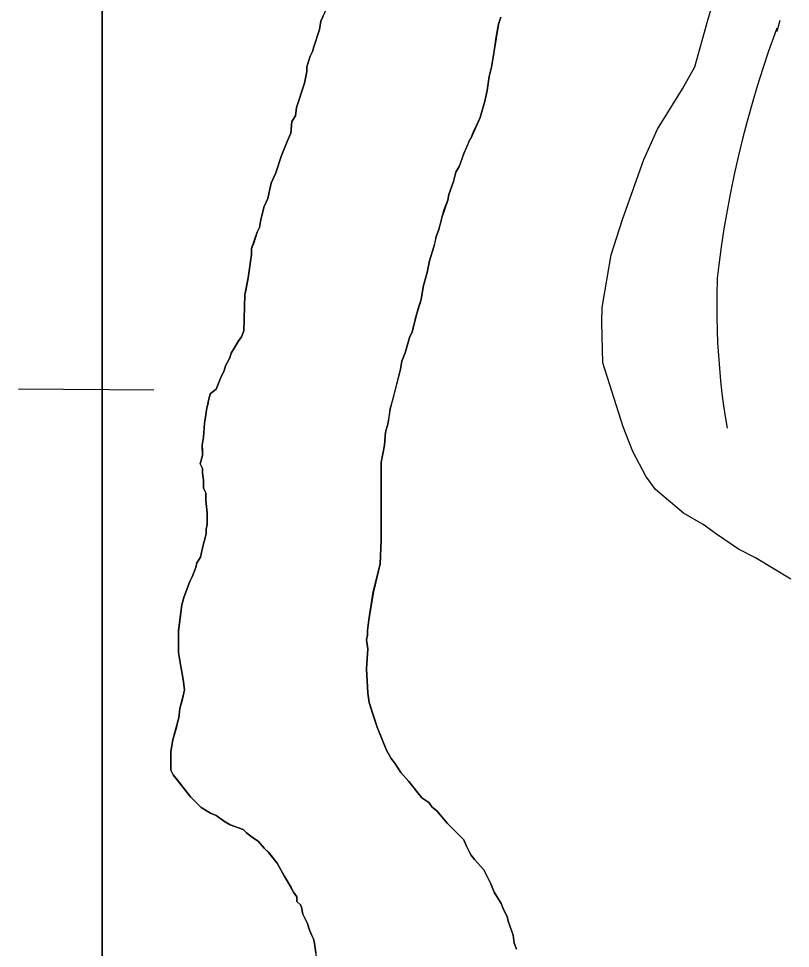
# Model space of a CAD drawing. Extents: x 3172231 to 3210228, y 940198 to 965780.
# Drawn here: x 3177710.7 to 3177893.1, y 961725.6 to 961945.4 of the extents above; entities that cross this region are included whole.
import ezdxf

# ---------------------------------------------------------------- set-up
doc = ezdxf.new("R2010")
doc.units = 0
for name, color, linetype in [('V-ROAD-CNTR', 7, 'Continuous'), ('V-SITE-VEGE', 7, 'Continuous'), ('V-TOPO-SHOR', 7, 'Continuous'), ('V-WETL-SWMP', 7, 'Continuous')]:
    doc.layers.add(name, color=color, linetype=linetype)

msp = doc.modelspace()

# ---------------------------------------------------------------- linework, layer by layer
at = {"layer": 'V-ROAD-CNTR'}
msp.add_lwpolyline([(3177890.616, 961944.877), (3177889.946, 961942.296), (3177889.946, 961943.109), (3177889.429, 961941.735), (3177887.971, 961937.653), (3177886.589, 961933.547), (3177885.277, 961929.419), (3177884.04, 961925.269), (3177882.871, 961921.097), (3177881.779, 961916.905), (3177880.758, 961912.698), (3177879.81, 961908.467), (3177878.939, 961904.227), (3177878.139, 961899.971), (3177877.415, 961895.698), (3177876.766, 961891.417), (3177876.194, 961887.149), (3177875.813, 961883.966), (3177875.813, 961883.287), (3177875.737, 961880.646), (3177875.703, 961877.656), (3177875.722, 961874.665), (3177875.793, 961871.673), (3177875.917, 961868.685), (3177876.093, 961865.699), (3177876.321, 961862.724), (3177876.599, 961859.747), (3177876.933, 961856.77), (3177877.316, 961853.808), (3177877.75, 961850.856), (3177878.13, 961848.545)], dxfattribs=at)
at = {"layer": 'V-SITE-VEGE'}
msp.add_line((3177730.448, 961606.303), (3177730.448, 963095.569), dxfattribs=at)
for points in [[(3177730.448, 963095.569), (3177730.448, 961606.303)], [(3177760.642, 961865.201), (3177760.914, 961866.303), (3177762.559, 961869.061), (3177763.38, 961870.165), (3177763.927, 961871.544), (3177764.175, 961880.08), (3177764.933, 961884.102), (3177765.739, 961889.609), (3177765.735, 961890.985), (3177767.099, 961894.844), (3177767.646, 961895.948), (3177767.916, 961897.875), (3177768.734, 961900.906), (3177769.553, 961902.835), (3177770.368, 961906.417), (3177771.46, 961908.897), (3177772.823, 961913.032), (3177775.009, 961918.271), (3177775.277, 961921.023), (3177776.098, 961922.404), (3177776.367, 961924.331), (3177778.275, 961930.119), (3177778.818, 961932.873), (3177778.814, 961933.975), (3177779.631, 961936.455), (3177780.18, 961937.559), (3177780.448, 961938.661), (3177781.814, 961942.794), (3177782.082, 961944.723), (3177783.999, 961948.858)], [(3177848.571, 961873.565), (3177848.602, 961877.043), (3177850.744, 961889.488), (3177853.427, 961897.873), (3177858.481, 961912.031), (3177861.735, 961919.25), (3177867.619, 961928.763), (3177870.564, 961933.954), (3177873.563, 961944.944), (3177874.759, 961948.989)], [(3177824.65, 961945.681), (3177824.105, 961944.024), (3177822.485, 961933.834), (3177821.943, 961931.63), (3177821.402, 961928.327), (3177820.859, 961925.844), (3177819.772, 961921.988), (3177817.585, 961917.024), (3177817.31, 961916.747), (3177815.944, 961913.44), (3177814.853, 961910.409), (3177814.031, 961909.028), (3177813.487, 961906.823), (3177812.397, 961903.794), (3177812.125, 961902.415), (3177810.761, 961898.557), (3177809.946, 961895.251), (3177809.399, 961893.873), (3177808.856, 961891.393), (3177807.766, 961888.085), (3177807.224, 961885.331), (3177806.409, 961882.3), (3177805.868, 961878.994), (3177804.776, 961875.689), (3177803.691, 961871.279), (3177803.144, 961870.178), (3177802.055, 961866.319), (3177801.235, 961864.388), (3177800.967, 961862.461), (3177798.518, 961853.093), (3177797.977, 961849.511), (3177797.432, 961847.582), (3177797.168, 961844.553), (3177796.355, 961840.422), (3177796.414, 961821.978), (3177796.156, 961816.471), (3177794.526, 961809.858), (3177793.445, 961803.247), (3177793.177, 961800.769), (3177793.181, 961799.667), (3177792.908, 961798.565), (3177793.191, 961796.364), (3177792.931, 961791.682), (3177793.226, 961785.9), (3177793.506, 961783.701), (3177795.454, 961777.925), (3177797.674, 961772.427), (3177798.78, 961770.501), (3177799.609, 961769.404), (3177800.994, 961767.206), (3177802.927, 961765.011), (3177805.968, 961761.165), (3177807.623, 961760.069), (3177808.453, 961758.969), (3177809.556, 961758.148), (3177812.045, 961755.125), (3177815.909, 961751.285), (3177816.464, 961749.911), (3177817.572, 961747.711), (3177818.404, 961746.614), (3177820.614, 961744.144), (3177822.274, 961740.844), (3177823.106, 961738.919), (3177824.769, 961736.173), (3177825.324, 961734.797), (3177826.153, 961733.15), (3177826.434, 961732.048), (3177827.544, 961728.749), (3177827.827, 961726.822), (3177828.382, 961725.448)], [(3177893.248, 961812.866), (3177884.886, 961817.868), (3177880.845, 961819.934), (3177875.66, 961823.461), (3177872.491, 961825.808), (3177867.877, 961828.458), (3177861.258, 961834.026), (3177858.969, 961837.236), (3177855.833, 961843.06), (3177853.566, 961848.878), (3177848.774, 961863.997), (3177848.571, 961873.565)], [(3177781.474, 961721.007), (3177780.63, 961726.787), (3177780.352, 961727.887), (3177779.242, 961730.361), (3177778.963, 961731.463), (3177777.853, 961733.66), (3177777.575, 961735.313), (3177777.296, 961735.864), (3177776.469, 961736.685), (3177776.465, 961737.787), (3177775.635, 961738.884), (3177771.761, 961745.756), (3177769.825, 961748.225), (3177768.719, 961749.323), (3177767.339, 961750.972), (3177765.959, 961751.793), (3177764.578, 961752.889), (3177763.749, 961753.712), (3177760.72, 961754.804), (3177759.339, 961755.627), (3177757.408, 961756.997), (3177756.03, 961757.544), (3177753.822, 961758.912), (3177751.338, 961761.382), (3177747.191, 961766.598), (3177746.638, 961767.7), (3177746.623, 961772.103), (3177747.164, 961774.858), (3177748.526, 961780.094), (3177748.792, 961782.298), (3177749.609, 961785.329), (3177749.88, 961786.705), (3177749.597, 961789.183), (3177748.477, 961795.512), (3177748.458, 961800.74), (3177749.265, 961806.8), (3177749.81, 961808.729), (3177751.174, 961812.313), (3177751.723, 961813.415), (3177752.54, 961815.621), (3177752.812, 961816.723), (3177753.636, 961818.101), (3177754.994, 961823.612), (3177754.99, 961824.714), (3177755.262, 961825.816), (3177755.254, 961828.568), (3177754.971, 961830.77), (3177754.963, 961833.248), (3177754.41, 961834.348), (3177754.404, 961836.273), (3177754.121, 961837.926), (3177754.119, 961839.028), (3177753.564, 961840.125), (3177754.109, 961842.052), (3177754.101, 961844.533), (3177754.371, 961846.462), (3177754.635, 961849.765), (3177754.903, 961851.692), (3177755.444, 961854.723), (3177755.989, 961856.653), (3177757.361, 961857.759), (3177758.455, 961860.511), (3177759.278, 961862.17), (3177759.546, 961863.272), (3177760.642, 961865.201)]]:
    msp.add_lwpolyline(points, dxfattribs=at)
at = {"layer": 'V-TOPO-SHOR'}
for points in [[(3177754.963, 961833.248), (3177754.41, 961834.348), (3177754.404, 961836.273), (3177754.121, 961837.926), (3177754.119, 961839.028), (3177753.564, 961840.125), (3177754.109, 961842.055), (3177754.105, 961843.156), (3177754.101, 961844.533), (3177754.371, 961846.462), (3177754.635, 961849.765), (3177754.903, 961851.692), (3177755.174, 961853.345), (3177755.446, 961854.449), (3177755.444, 961854.723), (3177755.989, 961856.653), (3177757.361, 961857.759), (3177758.455, 961860.513), (3177759.276, 961862.17), (3177759.546, 961863.272), (3177760.642, 961865.201), (3177760.914, 961866.303), (3177762.557, 961869.061), (3177763.38, 961870.165), (3177763.927, 961871.544), (3177764.175, 961880.08), (3177764.392, 961881.071), (3177764.933, 961884.1), (3177765.469, 961887.956), (3177765.739, 961889.609), (3177765.737, 961890.434), (3177765.735, 961890.985), (3177766.282, 961892.364), (3177767.099, 961894.844), (3177767.646, 961895.948), (3177767.916, 961897.875), (3177768.734, 961900.906), (3177769.553, 961902.835), (3177770.096, 961905.041), (3177770.368, 961906.417), (3177771.46, 961908.897), (3177772.823, 961913.032), (3177774.19, 961916.34), (3177775.009, 961918.271), (3177775.277, 961921.023), (3177776.098, 961922.404), (3177776.367, 961924.331), (3177778.275, 961930.119), (3177778.818, 961932.873), (3177778.814, 961933.975), (3177779.631, 961936.455), (3177780.18, 961937.559), (3177780.45, 961938.661), (3177781.814, 961942.794), (3177782.082, 961944.723), (3177782.629, 961945.825)], [(3177826.153, 961733.148), (3177825.324, 961734.797), (3177824.769, 961736.173), (3177823.106, 961738.919), (3177822.274, 961740.844), (3177820.614, 961744.144), (3177818.404, 961746.614), (3177817.572, 961747.711), (3177816.464, 961749.911), (3177815.909, 961751.285), (3177814.529, 961752.657), (3177813.149, 961754.029), (3177812.045, 961755.127), (3177809.556, 961758.148), (3177808.453, 961758.969), (3177807.623, 961760.069), (3177805.968, 961761.165), (3177802.927, 961765.011), (3177800.994, 961767.206), (3177799.609, 961769.404), (3177798.78, 961770.501), (3177797.674, 961772.427), (3177797.119, 961773.801), (3177795.454, 961777.925), (3177794.342, 961781.225), (3177793.506, 961783.701), (3177793.226, 961785.902), (3177792.931, 961791.682), (3177793.191, 961796.364), (3177792.908, 961798.565), (3177793.181, 961799.667), (3177793.177, 961800.769), (3177793.445, 961803.247), (3177793.983, 961806.827), (3177794.524, 961809.858), (3177795.069, 961812.062), (3177796.156, 961816.471), (3177796.414, 961821.978), (3177796.404, 961824.73), (3177796.398, 961826.932), (3177796.394, 961828.034), (3177796.386, 961830.512), (3177796.371, 961835.466), (3177796.367, 961836.568), (3177796.361, 961838.221), (3177796.355, 961840.422), (3177797.168, 961844.553), (3177797.432, 961847.582), (3177797.977, 961849.511), (3177798.247, 961851.164), (3177798.518, 961853.093), (3177799.333, 961856.124), (3177800.42, 961860.257), (3177800.965, 961862.461), (3177801.233, 961864.39), (3177802.055, 961866.319), (3177803.142, 961870.178), (3177803.691, 961871.279), (3177803.961, 961872.381), (3177804.234, 961873.483), (3177804.504, 961874.587), (3177804.776, 961875.689), (3177805.321, 961877.342), (3177805.868, 961878.994), (3177806.136, 961880.924), (3177806.409, 961882.3), (3177807.224, 961885.331), (3177807.766, 961888.085), (3177808.856, 961891.393), (3177809.128, 961892.495), (3177809.399, 961893.873), (3177809.946, 961895.251), (3177810.218, 961896.353), (3177810.761, 961898.557), (3177811.305, 961900.212), (3177812.125, 961902.415), (3177812.397, 961903.794), (3177813.487, 961906.825), (3177814.031, 961909.028), (3177814.853, 961910.409), (3177815.399, 961911.787), (3177815.944, 961913.44), (3177816.763, 961915.371), (3177817.31, 961916.747), (3177817.585, 961917.024), (3177818.131, 961918.404), (3177818.951, 961920.057), (3177819.772, 961921.988), (3177820.859, 961925.844), (3177821.132, 961926.946), (3177821.402, 961928.324), (3177821.943, 961931.63), (3177822.485, 961933.834), (3177823.026, 961937.139), (3177823.565, 961940.995), (3177824.105, 961944.024), (3177824.65, 961945.679)], [(3177780.911, 961724.585), (3177780.63, 961726.787), (3177780.352, 961727.887), (3177779.797, 961728.986), (3177779.242, 961730.361), (3177778.963, 961731.463), (3177777.855, 961733.66), (3177777.575, 961735.313), (3177777.296, 961735.862), (3177776.469, 961736.685), (3177776.465, 961737.787), (3177775.635, 961738.884), (3177775.082, 961739.984), (3177773.422, 961742.733), (3177771.761, 961745.756), (3177770.929, 961746.853), (3177769.825, 961748.225), (3177768.719, 961749.323), (3177767.339, 961750.972), (3177765.959, 961751.793), (3177764.578, 961752.891), (3177763.751, 961753.712), (3177760.72, 961754.804), (3177759.339, 961755.627), (3177757.408, 961756.997), (3177756.03, 961757.544), (3177753.822, 961758.912), (3177751.338, 961761.382), (3177748.573, 961764.951), (3177747.191, 961766.598), (3177746.638, 961767.7), (3177746.632, 961769.627), (3177746.623, 961772.103), (3177746.894, 961773.481), (3177747.164, 961774.858), (3177747.709, 961776.787), (3177747.981, 961777.889), (3177748.254, 961778.993), (3177748.526, 961780.094), (3177748.792, 961782.298), (3177749.337, 961784.225), (3177749.609, 961785.329), (3177749.88, 961786.705), (3177749.597, 961789.181), (3177749.317, 961790.558), (3177749.038, 961792.208), (3177748.477, 961795.512), (3177748.467, 961798.264), (3177748.458, 961800.74), (3177748.729, 961802.395), (3177748.997, 961804.873), (3177749.265, 961806.8), (3177749.81, 961808.729), (3177751.174, 961812.313), (3177751.723, 961813.415), (3177752.54, 961815.621), (3177752.812, 961816.723), (3177753.636, 961818.101), (3177754.178, 961820.307), (3177754.994, 961823.612), (3177754.99, 961824.714), (3177755.262, 961825.816), (3177755.258, 961827.467), (3177755.254, 961828.568), (3177754.971, 961830.77), (3177754.967, 961831.595), (3177754.963, 961833.248)], [(3177828.382, 961725.448), (3177827.827, 961726.822), (3177827.544, 961728.749), (3177826.434, 961732.048), (3177826.153, 961733.148)]]:
    msp.add_lwpolyline(points, dxfattribs=at)
at = {"layer": 'V-WETL-SWMP'}
for p, q in [((3177782.63, 961945.825), (3177782.083, 961944.722)), ((3177782.083, 961944.722), (3177781.814, 961942.794)), ((3177781.814, 961942.794), (3177780.451, 961938.66)), ((3177780.451, 961938.66), (3177780.179, 961937.558)), ((3177779.632, 961936.455), (3177778.814, 961933.975)), ((3177780.179, 961937.558), (3177779.632, 961936.455)), ((3177778.817, 961932.873), (3177778.275, 961930.119)), ((3177778.814, 961933.975), (3177778.817, 961932.873)), ((3177778.275, 961930.119), (3177776.367, 961924.331)), ((3177776.367, 961924.331), (3177776.098, 961922.403)), ((3177775.276, 961921.024), (3177775.009, 961918.27)), ((3177776.098, 961922.403), (3177775.276, 961921.024)), ((3177775.009, 961918.27), (3177774.19, 961916.34)), ((3177774.19, 961916.34), (3177772.824, 961913.032)), ((3177772.824, 961913.032), (3177771.46, 961908.898)), ((3177771.46, 961908.898), (3177770.367, 961906.417)), ((3177770.367, 961906.417), (3177770.096, 961905.04)), ((3177770.096, 961905.04), (3177769.553, 961902.836)), ((3177769.553, 961902.836), (3177768.733, 961900.906)), ((3177768.733, 961900.906), (3177767.917, 961897.875)), ((3177767.917, 961897.875), (3177767.647, 961895.947)), ((3177767.1, 961894.844), (3177766.282, 961892.364)), ((3177767.647, 961895.947), (3177767.1, 961894.844)), ((3177766.282, 961892.364), (3177765.736, 961890.985)), ((3177765.736, 961890.985), (3177765.738, 961890.435)), ((3177765.738, 961890.435), (3177765.74, 961889.609)), ((3177765.74, 961889.609), (3177765.47, 961887.956)), ((3177765.47, 961887.956), (3177764.932, 961884.1)), ((3177764.932, 961884.1), (3177764.391, 961881.07)), ((3177764.174, 961880.079), (3177763.926, 961871.544)), ((3177764.391, 961881.07), (3177764.174, 961880.079)), ((3177763.926, 961871.544), (3177763.38, 961870.166)), ((3177762.557, 961869.062), (3177760.914, 961866.303)), ((3177763.38, 961870.166), (3177762.557, 961869.062)), ((3177760.914, 961866.303), (3177760.642, 961865.201)), ((3177760.642, 961865.201), (3177759.547, 961863.271)), ((3177759.276, 961862.169), (3177758.455, 961860.514)), ((3177759.547, 961863.271), (3177759.276, 961862.169)), ((3177758.455, 961860.514), (3177757.362, 961857.758)), ((3177710.669, 961857.837), (3177742.668, 961857.619)), ((3177757.362, 961857.758), (3177755.989, 961856.652)), ((3177755.989, 961856.652), (3177755.445, 961854.723)), ((3177755.174, 961853.346), (3177754.904, 961851.693)), ((3177755.446, 961854.448), (3177755.174, 961853.346)), ((3177755.445, 961854.723), (3177755.446, 961854.448)), ((3177754.904, 961851.693), (3177754.635, 961849.765)), ((3177754.635, 961849.765), (3177754.37, 961846.461)), ((3177754.37, 961846.461), (3177754.101, 961844.533)), ((3177754.101, 961844.533), (3177754.105, 961843.156)), ((3177754.109, 961842.055), (3177753.564, 961840.126)), ((3177754.105, 961843.156), (3177754.109, 961842.055)), ((3177753.564, 961840.126), (3177754.119, 961839.027)), ((3177754.119, 961839.027), (3177754.122, 961837.925)), ((3177754.122, 961837.925), (3177754.403, 961836.274)), ((3177754.403, 961836.274), (3177754.409, 961834.347)), ((3177754.409, 961834.347), (3177754.963, 961833.248)), ((3177754.963, 961833.248), (3177754.968, 961831.596)), ((3177754.968, 961831.596), (3177754.971, 961830.77)), ((3177754.971, 961830.77), (3177755.253, 961828.569)), ((3177755.253, 961828.569), (3177755.257, 961827.467)), ((3177755.257, 961827.467), (3177755.262, 961825.816)), ((3177755.262, 961825.816), (3177754.99, 961824.714)), ((3177754.99, 961824.714), (3177754.994, 961823.612)), ((3177754.994, 961823.612), (3177754.178, 961820.306)), ((3177754.178, 961820.306), (3177753.635, 961818.102)), ((3177753.635, 961818.102), (3177752.813, 961816.723)), ((3177752.541, 961815.621), (3177751.722, 961813.416)), ((3177752.813, 961816.723), (3177752.541, 961815.621)), ((3177751.722, 961813.416), (3177751.175, 961812.313)), ((3177751.175, 961812.313), (3177749.81, 961808.729)), ((3177749.266, 961806.801), (3177748.997, 961804.873)), ((3177749.81, 961808.729), (3177749.266, 961806.801)), ((3177748.997, 961804.873), (3177748.729, 961802.394)), ((3177748.729, 961802.394), (3177748.459, 961800.741)), ((3177748.459, 961800.741), (3177748.467, 961798.264)), ((3177748.467, 961798.264), (3177748.476, 961795.511)), ((3177748.476, 961795.511), (3177749.037, 961792.209)), ((3177749.037, 961792.209), (3177749.317, 961790.558)), ((3177749.317, 961790.558), (3177749.597, 961789.182)), ((3177749.597, 961789.182), (3177749.88, 961786.705)), ((3177749.609, 961785.328), (3177749.338, 961784.226)), ((3177749.88, 961786.705), (3177749.609, 961785.328)), ((3177749.338, 961784.226), (3177748.793, 961782.297)), ((3177748.793, 961782.297), (3177748.525, 961780.094)), ((3177748.253, 961778.992), (3177747.981, 961777.889)), ((3177748.525, 961780.094), (3177748.253, 961778.992)), ((3177747.709, 961776.787), (3177747.165, 961774.858)), ((3177747.981, 961777.889), (3177747.709, 961776.787)), ((3177747.165, 961774.858), (3177746.894, 961773.481)), ((3177746.894, 961773.481), (3177746.623, 961772.104)), ((3177746.623, 961772.104), (3177746.631, 961769.626)), ((3177746.631, 961769.626), (3177746.637, 961767.699)), ((3177746.637, 961767.699), (3177747.191, 961766.599)), ((3177747.191, 961766.599), (3177748.573, 961764.952)), ((3177748.573, 961764.952), (3177751.337, 961761.382)), ((3177751.337, 961761.382), (3177753.823, 961758.912)), ((3177753.823, 961758.912), (3177756.03, 961757.543)), ((3177756.03, 961757.543), (3177757.408, 961756.996)), ((3177757.408, 961756.996), (3177759.34, 961755.626)), ((3177759.34, 961755.626), (3177760.719, 961754.804)), ((3177760.719, 961754.804), (3177763.751, 961753.713)), ((3177763.751, 961753.713), (3177764.579, 961752.89)), ((3177764.579, 961752.89), (3177765.959, 961751.793)), ((3177765.959, 961751.793), (3177767.338, 961750.971)), ((3177767.338, 961750.971), (3177768.72, 961749.324)), ((3177768.72, 961749.324), (3177769.825, 961748.226)), ((3177769.825, 961748.226), (3177770.93, 961746.853)), ((3177770.93, 961746.853), (3177771.76, 961745.755)), ((3177771.76, 961745.755), (3177773.421, 961742.732)), ((3177773.421, 961742.732), (3177775.082, 961739.984)), ((3177775.082, 961739.984), (3177775.636, 961738.884)), ((3177775.636, 961738.884), (3177776.465, 961737.786)), ((3177776.465, 961737.786), (3177776.469, 961736.685)), ((3177776.469, 961736.685), (3177777.297, 961735.861)), ((3177777.297, 961735.861), (3177777.574, 961735.312)), ((3177777.574, 961735.312), (3177777.855, 961733.661)), ((3177777.855, 961733.661), (3177778.963, 961731.462)), ((3177778.963, 961731.462), (3177779.242, 961730.361)), ((3177779.242, 961730.361), (3177779.797, 961728.987)), ((3177779.797, 961728.987), (3177780.351, 961727.887)), ((3177780.351, 961727.887), (3177780.63, 961726.787)), ((3177780.63, 961726.787), (3177780.912, 961724.585))]:
    msp.add_line(p, q, dxfattribs=at)

doc.saveas('drawing.dxf')
